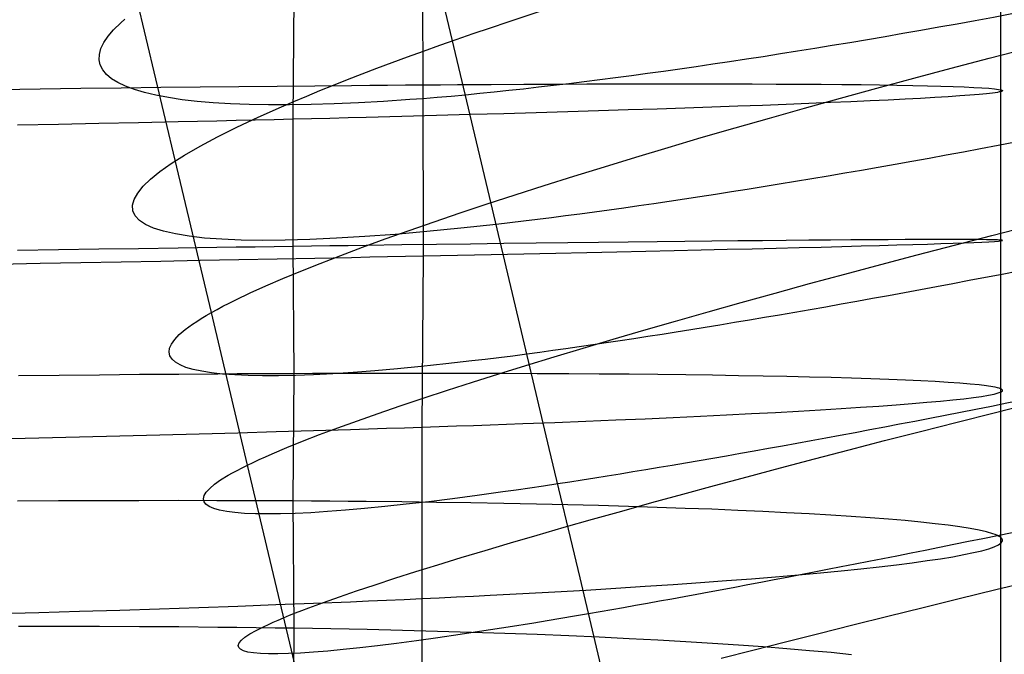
# Model space of a CAD drawing. Extents: x -383 to 1849, y -1185 to -529.
# Tile 533 of 656: x 415.55 to 427.02, y -1018.59 to -1011.19. Entities that reach past the tile are written whole.
import ezdxf

# ---------------------------------------------------------------- set-up
doc = ezdxf.new("R2010")
doc.units = 0
doc.layers.add('PREDEFINITO', color=7, linetype='CONTINUOUS')

msp = doc.modelspace()

# ---------------------------------------------------------------- linework, layer by layer
at = {"layer": 'PREDEFINITO'}
for p, q in [((417.356, -1012.832, 482.666), (416.516, -1009.29, 483.004)), ((420.233, -1009.96, 676.06), (420.244, -1011.953, 676.164)), ((420.643, -1011.669, 497.147), (420.287, -1010.166, 497.298)), ((426.972, -1010.307, 662.652), (426.973, -1012.034, 662.771)), ((418.741, -1010.874, 650.139), (418.728, -1012.354, 650.231)), ((416.723, -1011.23, 483.755), (416.77, -1011.189, 483.519)), ((416.576, -1011.388, 484.706), (416.641, -1011.311, 484.229)), ((416.641, -1011.311, 484.229), (416.723, -1011.23, 483.755)), ((416.526, -1011.461, 485.186), (416.576, -1011.388, 484.706)), ((416.475, -1011.599, 486.153), (416.493, -1011.532, 485.669)), ((416.493, -1011.532, 485.669), (416.526, -1011.461, 485.186)), ((426.841, -1011.643, 472.692), (427.288, -1011.527, 472.539)), ((416.473, -1011.662, 486.639), (416.475, -1011.599, 486.153)), ((416.486, -1011.722, 487.125), (416.473, -1011.662, 486.639)), ((426.398, -1011.759, 472.861), (426.841, -1011.643, 472.692)), ((416.515, -1011.779, 487.612), (416.486, -1011.722, 487.125)), ((421, -1013.173, 497.027), (420.643, -1011.669, 497.147)), ((425.962, -1011.875, 473.046), (426.398, -1011.759, 472.861)), ((416.558, -1011.832, 488.098), (416.515, -1011.779, 487.612)), ((416.617, -1011.882, 488.583), (416.558, -1011.832, 488.098)), ((416.691, -1011.928, 489.067), (416.617, -1011.882, 488.583)), ((425.531, -1011.992, 473.246), (425.962, -1011.875, 473.046)), ((415.306, -1012.006, 678.213), (415.784, -1012, 678.101)), ((415.784, -1012, 678.101), (416.258, -1011.994, 677.974)), ((416.258, -1011.994, 677.974), (416.727, -1011.988, 677.832)), ((416.78, -1011.97, 489.549), (416.691, -1011.928, 489.067)), ((416.727, -1011.988, 677.832), (417.191, -1011.982, 677.676)), ((416.883, -1012.009, 490.029), (416.78, -1011.97, 489.549)), ((417.191, -1011.982, 677.676), (417.649, -1011.977, 677.504)), ((417.649, -1011.977, 677.504), (418.101, -1011.972, 677.318)), ((418.101, -1011.972, 677.318), (418.545, -1011.968, 677.116)), ((418.545, -1011.968, 677.116), (418.983, -1011.964, 676.9)), ((418.983, -1011.964, 676.9), (419.412, -1011.96, 676.669)), ((419.412, -1011.96, 676.669), (419.624, -1011.958, 676.549)), ((419.624, -1011.958, 676.549), (419.833, -1011.956, 676.424)), ((419.833, -1011.956, 676.424), (420.04, -1011.955, 676.296)), ((420.04, -1011.955, 676.296), (420.244, -1011.953, 676.164)), ((420.244, -1011.953, 676.164), (420.447, -1011.952, 676.028)), ((420.244, -1011.953, 676.164), (420.245, -1013.947, 676.234)), ((420.447, -1011.952, 676.028), (420.646, -1011.95, 675.889)), ((420.646, -1011.95, 675.889), (420.844, -1011.949, 675.746)), ((420.844, -1011.949, 675.746), (421.039, -1011.948, 675.6)), ((421.039, -1011.948, 675.6), (421.421, -1011.946, 675.298)), ((421.421, -1011.946, 675.298), (421.792, -1011.944, 674.982)), ((421.792, -1011.944, 674.982), (422.153, -1011.943, 674.653)), ((422.153, -1011.943, 674.653), (422.503, -1011.942, 674.313)), ((422.503, -1011.942, 674.313), (422.842, -1011.941, 673.96)), ((422.842, -1011.941, 673.96), (423.169, -1011.941, 673.597)), ((423.169, -1011.941, 673.597), (423.485, -1011.941, 673.223)), ((423.485, -1011.941, 673.223), (423.789, -1011.942, 672.838)), ((423.789, -1011.942, 672.838), (424.081, -1011.942, 672.444)), ((424.081, -1011.942, 672.444), (424.361, -1011.944, 672.04)), ((424.361, -1011.944, 672.04), (424.628, -1011.945, 671.628)), ((424.628, -1011.945, 671.628), (424.882, -1011.947, 671.207)), ((424.882, -1011.947, 671.207), (425.123, -1011.949, 670.778)), ((425.108, -1012.108, 473.461), (425.531, -1011.992, 473.246)), ((425.123, -1011.949, 670.778), (425.35, -1011.951, 670.342)), ((425.35, -1011.951, 670.342), (425.564, -1011.954, 669.9)), ((425.564, -1011.954, 669.9), (425.764, -1011.957, 669.451)), ((425.764, -1011.957, 669.451), (425.95, -1011.961, 668.996)), ((425.95, -1011.961, 668.996), (426.122, -1011.965, 668.536)), ((426.122, -1011.965, 668.536), (426.279, -1011.969, 668.07)), ((426.279, -1011.969, 668.07), (426.421, -1011.973, 667.601)), ((426.421, -1011.973, 667.601), (426.548, -1011.978, 667.128)), ((426.548, -1011.978, 667.128), (426.66, -1011.983, 666.651)), ((426.66, -1011.983, 666.651), (426.756, -1011.988, 666.171)), ((426.756, -1011.988, 666.171), (426.837, -1011.994, 665.689)), ((426.837, -1011.994, 665.689), (426.901, -1012, 665.205)), ((426.901, -1012, 665.205), (426.949, -1012.006, 664.719)), ((426.949, -1012.006, 664.719), (426.98, -1012.012, 664.232)), ((417, -1012.044, 490.505), (416.883, -1012.009, 490.029)), ((417.132, -1012.075, 490.978), (417, -1012.044, 490.505)), ((417.279, -1012.103, 491.447), (417.132, -1012.075, 490.978)), ((417.439, -1012.127, 491.912), (417.279, -1012.103, 491.447)), ((420.248, -1012.115, 496.753), (420.091, -1012.126, 496.567)), ((420.409, -1012.102, 496.935), (420.248, -1012.115, 496.753)), ((420.573, -1012.088, 497.115), (420.409, -1012.102, 496.935)), ((420.739, -1012.073, 497.292), (420.573, -1012.088, 497.115)), ((424.691, -1012.224, 473.69), (425.108, -1012.108, 473.461)), ((425.861, -1012.121, 658.035), (425.665, -1012.131, 657.585)), ((426.042, -1012.111, 658.491), (425.861, -1012.121, 658.035)), ((426.209, -1012.102, 658.952), (426.042, -1012.111, 658.491)), ((426.361, -1012.093, 659.418), (426.209, -1012.102, 658.952)), ((426.497, -1012.083, 659.888), (426.361, -1012.093, 659.418)), ((426.617, -1012.075, 660.362), (426.497, -1012.083, 659.888)), ((426.722, -1012.066, 660.839), (426.617, -1012.075, 660.362)), ((426.81, -1012.057, 661.319), (426.722, -1012.066, 660.839)), ((426.881, -1012.049, 661.802), (426.81, -1012.057, 661.319)), ((426.911, -1012.045, 662.044), (426.881, -1012.049, 661.802)), ((426.936, -1012.041, 662.286), (426.911, -1012.045, 662.044)), ((426.956, -1012.037, 662.528), (426.936, -1012.041, 662.286)), ((426.973, -1012.034, 662.771), (426.956, -1012.037, 662.528)), ((426.985, -1012.03, 663.015), (426.973, -1012.034, 662.771)), ((426.973, -1012.034, 662.771), (426.973, -1013.763, 662.842)), ((426.98, -1012.012, 664.232), (426.995, -1012.019, 663.745)), ((426.993, -1012.026, 663.258), (426.985, -1012.03, 663.015)), ((426.996, -1012.023, 663.502), (426.993, -1012.026, 663.258)), ((426.995, -1012.019, 663.745), (426.996, -1012.023, 663.502)), ((417.613, -1012.147, 492.371), (417.439, -1012.127, 491.912)), ((417.801, -1012.163, 492.825), (417.613, -1012.147, 492.371)), ((418.003, -1012.175, 493.272), (417.801, -1012.163, 492.825)), ((418.218, -1012.183, 493.713), (418.003, -1012.175, 493.272)), ((418.447, -1012.187, 494.147), (418.218, -1012.183, 493.713)), ((418.688, -1012.187, 494.573), (418.447, -1012.187, 494.147)), ((418.943, -1012.183, 494.99), (418.688, -1012.187, 494.573)), ((419.211, -1012.175, 495.399), (418.943, -1012.183, 494.99)), ((419.492, -1012.163, 495.798), (419.211, -1012.175, 495.399)), ((419.785, -1012.147, 496.188), (419.492, -1012.163, 495.798)), ((420.091, -1012.126, 496.567), (419.785, -1012.147, 496.188)), ((422.971, -1012.236, 653.488), (422.636, -1012.246, 653.13)), ((423.296, -1012.225, 653.857), (422.971, -1012.236, 653.488)), ((423.609, -1012.214, 654.237), (423.296, -1012.225, 653.857)), ((423.911, -1012.203, 654.626), (423.609, -1012.214, 654.237)), ((424.2, -1012.193, 655.025), (423.911, -1012.203, 654.626)), ((424.477, -1012.182, 655.432), (424.2, -1012.193, 655.025)), ((424.282, -1012.34, 473.933), (424.691, -1012.224, 473.69)), ((424.741, -1012.172, 655.848), (424.477, -1012.182, 655.432)), ((424.992, -1012.161, 656.271), (424.741, -1012.172, 655.848)), ((425.23, -1012.151, 656.702), (424.992, -1012.161, 656.271)), ((425.454, -1012.141, 657.14), (425.23, -1012.151, 656.702)), ((425.665, -1012.131, 657.585), (425.454, -1012.141, 657.14)), ((418.945, -1012.349, 650.342), (418.728, -1012.354, 650.231)), ((419.16, -1012.344, 650.457), (418.945, -1012.349, 650.342)), ((419.372, -1012.338, 650.576), (419.16, -1012.344, 650.457)), ((419.582, -1012.333, 650.699), (419.372, -1012.338, 650.576)), ((419.997, -1012.322, 650.956), (419.582, -1012.333, 650.699)), ((420.403, -1012.312, 651.227), (419.997, -1012.322, 650.956)), ((420.799, -1012.301, 651.512), (420.403, -1012.312, 651.227)), ((421.186, -1012.29, 651.811), (420.799, -1012.301, 651.512)), ((421.564, -1012.279, 652.122), (421.186, -1012.29, 651.811)), ((421.932, -1012.268, 652.446), (421.564, -1012.279, 652.122)), ((422.289, -1012.257, 652.782), (421.932, -1012.268, 652.446)), ((422.636, -1012.246, 653.13), (422.289, -1012.257, 652.782)), ((423.88, -1012.455, 474.19), (424.282, -1012.34, 473.933)), ((415.997, -1012.415, 649.199), (415.522, -1012.425, 649.081)), ((416.467, -1012.405, 649.332), (415.997, -1012.415, 649.199)), ((416.931, -1012.395, 649.48), (416.467, -1012.405, 649.332)), ((417.391, -1012.385, 649.644), (416.931, -1012.395, 649.48)), ((417.843, -1012.375, 649.824), (417.391, -1012.385, 649.644)), ((418.067, -1012.37, 649.92), (417.843, -1012.375, 649.824)), ((418.29, -1012.365, 650.02), (418.067, -1012.37, 649.92)), ((418.51, -1012.36, 650.123), (418.29, -1012.365, 650.02)), ((418.728, -1012.354, 650.231), (418.51, -1012.36, 650.123)), ((418.728, -1012.354, 650.231), (418.729, -1013.837, 650.299)), ((423.487, -1012.569, 474.46), (423.88, -1012.455, 474.19)), ((423.102, -1012.682, 474.743), (423.487, -1012.569, 474.46)), ((422.726, -1012.795, 475.038), (423.102, -1012.682, 474.743)), ((422.359, -1012.907, 475.346), (422.726, -1012.795, 475.038)), ((417.781, -1014.606, 482.536), (417.356, -1012.832, 482.666)), ((422.002, -1013.017, 475.665), (422.359, -1012.907, 475.346)), ((421.655, -1013.127, 475.996), (422.002, -1013.017, 475.665)), ((421.319, -1013.235, 476.338), (421.655, -1013.127, 475.996)), ((420.993, -1013.341, 476.691), (421.319, -1013.235, 476.338)), ((421.358, -1014.68, 496.935), (421, -1013.173, 497.027)), ((420.679, -1013.446, 477.054), (420.993, -1013.341, 476.691)), ((420.376, -1013.549, 477.426), (420.679, -1013.446, 477.054)), ((420.085, -1013.65, 477.809), (420.376, -1013.549, 477.426)), ((426.872, -1013.709, 472.764), (427.316, -1013.595, 472.594)), ((419.806, -1013.749, 478.2), (420.085, -1013.65, 477.809)), ((426.435, -1013.822, 472.949), (426.872, -1013.709, 472.764)), ((418.29, -1013.843, 650.087), (418.068, -1013.846, 649.988)), ((418.51, -1013.84, 650.191), (418.29, -1013.843, 650.087)), ((418.729, -1013.837, 650.299), (418.51, -1013.84, 650.191)), ((418.945, -1013.834, 650.41), (418.729, -1013.837, 650.299)), ((418.729, -1013.837, 650.299), (418.74, -1015.319, 650.342)), ((419.16, -1013.831, 650.525), (418.945, -1013.834, 650.41)), ((419.372, -1013.828, 650.645), (419.16, -1013.831, 650.525)), ((419.583, -1013.825, 650.768), (419.372, -1013.828, 650.645)), ((419.54, -1013.846, 478.6), (419.806, -1013.749, 478.2)), ((419.997, -1013.819, 651.024), (419.583, -1013.825, 650.768)), ((420.403, -1013.814, 651.296), (419.997, -1013.819, 651.024)), ((420.8, -1013.809, 651.581), (420.403, -1013.814, 651.296)), ((421.187, -1013.804, 651.879), (420.8, -1013.809, 651.581)), ((421.564, -1013.799, 652.191), (421.187, -1013.804, 651.879)), ((421.932, -1013.794, 652.515), (421.564, -1013.799, 652.191)), ((422.289, -1013.79, 652.851), (421.932, -1013.794, 652.515)), ((422.636, -1013.786, 653.199), (422.289, -1013.79, 652.851)), ((422.972, -1013.782, 653.557), (422.636, -1013.786, 653.199)), ((423.296, -1013.779, 653.927), (422.972, -1013.782, 653.557)), ((423.61, -1013.775, 654.306), (423.296, -1013.779, 653.927)), ((423.911, -1013.772, 654.696), (423.61, -1013.775, 654.306)), ((424.2, -1013.77, 655.094), (423.911, -1013.772, 654.696)), ((424.477, -1013.767, 655.502), (424.2, -1013.77, 655.094)), ((424.741, -1013.765, 655.917), (424.477, -1013.767, 655.502)), ((424.628, -1013.849, 671.698), (424.882, -1013.843, 671.278)), ((424.992, -1013.763, 656.341), (424.741, -1013.765, 655.917)), ((424.882, -1013.843, 671.278), (425.123, -1013.837, 670.849)), ((425.23, -1013.761, 656.772), (424.992, -1013.763, 656.341)), ((425.123, -1013.837, 670.849), (425.35, -1013.83, 670.413)), ((425.454, -1013.759, 657.21), (425.23, -1013.761, 656.772)), ((425.35, -1013.83, 670.413), (425.564, -1013.825, 669.971)), ((425.665, -1013.758, 657.655), (425.454, -1013.759, 657.21)), ((425.564, -1013.825, 669.971), (425.764, -1013.819, 669.522)), ((425.861, -1013.757, 658.105), (425.665, -1013.758, 657.655)), ((425.764, -1013.819, 669.522), (425.95, -1013.813, 669.067)), ((426.042, -1013.757, 658.561), (425.861, -1013.757, 658.105)), ((425.95, -1013.813, 669.067), (426.122, -1013.808, 668.607)), ((426.003, -1013.935, 473.15), (426.435, -1013.822, 472.949)), ((426.209, -1013.756, 659.023), (426.042, -1013.757, 658.561)), ((426.122, -1013.808, 668.607), (426.279, -1013.803, 668.141)), ((426.361, -1013.756, 659.489), (426.209, -1013.756, 659.023)), ((426.279, -1013.803, 668.141), (426.421, -1013.798, 667.672)), ((426.497, -1013.756, 659.959), (426.361, -1013.756, 659.489)), ((426.421, -1013.798, 667.672), (426.548, -1013.793, 667.199)), ((426.617, -1013.757, 660.433), (426.497, -1013.756, 659.959)), ((426.548, -1013.793, 667.199), (426.66, -1013.789, 666.722)), ((426.722, -1013.757, 660.91), (426.617, -1013.757, 660.433)), ((426.66, -1013.789, 666.722), (426.756, -1013.785, 666.242)), ((426.81, -1013.758, 661.39), (426.722, -1013.757, 660.91)), ((426.756, -1013.785, 666.242), (426.837, -1013.781, 665.76)), ((426.881, -1013.76, 661.872), (426.81, -1013.758, 661.39)), ((426.837, -1013.781, 665.76), (426.901, -1013.777, 665.275)), ((426.911, -1013.76, 662.114), (426.881, -1013.76, 661.872)), ((426.901, -1013.777, 665.275), (426.949, -1013.774, 664.79)), ((426.936, -1013.761, 662.357), (426.911, -1013.76, 662.114)), ((426.956, -1013.762, 662.599), (426.936, -1013.761, 662.357)), ((426.949, -1013.774, 664.79), (426.98, -1013.771, 664.303)), ((426.973, -1013.763, 662.842), (426.956, -1013.762, 662.599)), ((426.985, -1013.764, 663.086), (426.973, -1013.763, 662.842)), ((426.973, -1013.763, 662.842), (426.973, -1017.225, 662.882)), ((426.98, -1013.771, 664.303), (426.995, -1013.768, 663.816)), ((426.993, -1013.765, 663.329), (426.985, -1013.764, 663.086)), ((426.996, -1013.767, 663.572), (426.993, -1013.765, 663.329)), ((426.995, -1013.768, 663.816), (426.996, -1013.767, 663.572)), ((415.997, -1013.877, 649.266), (415.523, -1013.885, 649.149)), ((416.467, -1013.87, 649.399), (415.997, -1013.877, 649.266)), ((416.932, -1013.863, 649.548), (416.467, -1013.87, 649.399)), ((417.391, -1013.856, 649.712), (416.932, -1013.863, 649.548)), ((417.844, -1013.849, 649.892), (417.391, -1013.856, 649.712)), ((418.068, -1013.846, 649.988), (417.844, -1013.849, 649.892)), ((419.047, -1014.034, 479.426), (419.287, -1013.941, 479.009)), ((419.287, -1013.941, 479.009), (419.54, -1013.846, 478.6)), ((419.624, -1013.959, 676.619), (419.833, -1013.955, 676.494)), ((419.833, -1013.955, 676.494), (420.04, -1013.951, 676.366)), ((420.04, -1013.951, 676.366), (420.245, -1013.947, 676.234)), ((420.245, -1013.947, 676.234), (420.233, -1015.942, 676.272)), ((420.245, -1013.947, 676.234), (420.447, -1013.943, 676.099)), ((420.447, -1013.943, 676.099), (420.647, -1013.939, 675.96)), ((420.647, -1013.939, 675.96), (420.844, -1013.935, 675.817)), ((420.844, -1013.935, 675.817), (421.039, -1013.931, 675.671)), ((421.039, -1013.931, 675.671), (421.421, -1013.923, 675.368)), ((421.421, -1013.923, 675.368), (421.792, -1013.915, 675.052)), ((421.792, -1013.915, 675.052), (422.153, -1013.907, 674.724)), ((422.153, -1013.907, 674.724), (422.503, -1013.899, 674.383)), ((422.503, -1013.899, 674.383), (422.842, -1013.892, 674.031)), ((422.842, -1013.892, 674.031), (423.17, -1013.884, 673.668)), ((423.17, -1013.884, 673.668), (423.486, -1013.877, 673.293)), ((423.486, -1013.877, 673.293), (423.79, -1013.87, 672.909)), ((423.79, -1013.87, 672.909), (424.081, -1013.863, 672.514)), ((424.081, -1013.863, 672.514), (424.361, -1013.856, 672.111)), ((424.361, -1013.856, 672.111), (424.628, -1013.849, 671.698)), ((425.578, -1014.047, 473.365), (426.003, -1013.935, 473.15)), ((415.306, -1014.041, 678.283), (415.784, -1014.032, 678.171)), ((415.784, -1014.032, 678.171), (416.258, -1014.023, 678.044)), ((416.258, -1014.023, 678.044), (416.727, -1014.015, 677.902)), ((416.727, -1014.015, 677.902), (417.191, -1014.006, 677.746)), ((417.191, -1014.006, 677.746), (417.649, -1013.998, 677.574)), ((417.649, -1013.998, 677.574), (418.101, -1013.989, 677.388)), ((418.101, -1013.989, 677.388), (418.546, -1013.981, 677.187)), ((418.546, -1013.981, 677.187), (418.983, -1013.972, 676.971)), ((418.822, -1014.124, 479.85), (419.047, -1014.034, 479.426)), ((418.983, -1013.972, 676.971), (419.412, -1013.964, 676.74)), ((419.412, -1013.964, 676.74), (419.624, -1013.959, 676.619)), ((425.16, -1014.159, 473.595), (425.578, -1014.047, 473.365)), ((418.611, -1014.211, 480.282), (418.822, -1014.124, 479.85)), ((424.749, -1014.27, 473.839), (425.16, -1014.159, 473.595)), ((418.232, -1014.378, 481.166), (418.414, -1014.296, 480.72)), ((418.414, -1014.296, 480.72), (418.611, -1014.211, 480.282)), ((424.346, -1014.381, 474.097), (424.749, -1014.27, 473.839)), ((418.066, -1014.457, 481.617), (418.232, -1014.378, 481.166)), ((423.951, -1014.49, 474.368), (424.346, -1014.381, 474.097)), ((417.915, -1014.533, 482.074), (417.988, -1014.496, 481.845)), ((417.988, -1014.496, 481.845), (418.066, -1014.457, 481.617)), ((423.565, -1014.599, 474.652), (423.951, -1014.49, 474.368)), ((417.662, -1014.675, 483.004), (417.719, -1014.641, 482.77)), ((417.719, -1014.641, 482.77), (417.781, -1014.606, 482.536)), ((417.781, -1014.606, 482.536), (417.846, -1014.57, 482.304)), ((418.199, -1016.384, 482.465), (417.781, -1014.606, 482.536)), ((417.846, -1014.57, 482.304), (417.915, -1014.533, 482.074)), ((423.187, -1014.706, 474.948), (423.565, -1014.599, 474.652)), ((417.475, -1014.804, 483.952), (417.561, -1014.742, 483.476)), ((417.561, -1014.742, 483.476), (417.61, -1014.709, 483.239)), ((417.61, -1014.709, 483.239), (417.662, -1014.675, 483.004)), ((421.716, -1016.189, 496.873), (421.358, -1014.68, 496.935)), ((422.818, -1014.812, 475.257), (423.187, -1014.706, 474.948)), ((417.353, -1014.92, 484.914), (417.406, -1014.864, 484.431)), ((417.406, -1014.864, 484.431), (417.475, -1014.804, 483.952)), ((422.459, -1014.917, 475.578), (422.818, -1014.812, 475.257)), ((417.293, -1015.022, 485.885), (417.315, -1014.973, 485.398)), ((417.315, -1014.973, 485.398), (417.353, -1014.92, 484.914)), ((422.11, -1015.021, 475.909), (422.459, -1014.917, 475.578)), ((417.287, -1015.068, 486.373), (417.293, -1015.022, 485.885)), ((417.296, -1015.11, 486.861), (417.287, -1015.068, 486.373)), ((421.455, -1015.091, 497.083), (421.291, -1015.113, 496.905)), ((421.772, -1015.123, 476.252), (422.11, -1015.021, 475.909)), ((417.321, -1015.149, 487.35), (417.296, -1015.11, 486.861)), ((417.36, -1015.184, 487.839), (417.321, -1015.149, 487.35)), ((417.415, -1015.216, 488.326), (417.36, -1015.184, 487.839)), ((417.484, -1015.245, 488.813), (417.415, -1015.216, 488.326)), ((420.512, -1015.205, 495.972), (420.223, -1015.236, 495.58)), ((420.814, -1015.171, 496.354), (420.512, -1015.205, 495.972)), ((420.97, -1015.153, 496.54), (420.814, -1015.171, 496.354)), ((421.129, -1015.133, 496.724), (420.97, -1015.153, 496.54)), ((421.291, -1015.113, 496.905), (421.129, -1015.133, 496.724)), ((421.444, -1015.223, 476.606), (421.772, -1015.123, 476.252)), ((416.477, -1015.335, 649.443), (416.007, -1015.339, 649.309)), ((416.942, -1015.33, 649.591), (416.477, -1015.335, 649.443)), ((417.402, -1015.327, 649.755), (416.942, -1015.33, 649.591)), ((417.855, -1015.324, 649.935), (417.402, -1015.327, 649.755)), ((417.569, -1015.27, 489.297), (417.484, -1015.245, 488.813)), ((417.668, -1015.291, 489.779), (417.569, -1015.27, 489.297)), ((417.781, -1015.309, 490.258), (417.668, -1015.291, 489.779)), ((417.909, -1015.323, 490.734), (417.781, -1015.309, 490.258)), ((418.079, -1015.322, 650.031), (417.855, -1015.324, 649.935)), ((418.051, -1015.333, 491.205), (417.909, -1015.323, 490.734)), ((418.207, -1015.34, 491.672), (418.051, -1015.333, 491.205)), ((418.301, -1015.321, 650.131), (418.079, -1015.322, 650.031)), ((418.521, -1015.32, 650.234), (418.301, -1015.321, 650.131)), ((418.74, -1015.319, 650.342), (418.521, -1015.32, 650.234)), ((418.74, -1015.319, 650.342), (418.73, -1016.802, 650.346)), ((418.956, -1015.318, 650.453), (418.74, -1015.319, 650.342)), ((418.969, -1015.331, 493.483), (418.758, -1015.339, 493.04)), ((419.171, -1015.317, 650.568), (418.956, -1015.318, 650.453)), ((419.194, -1015.319, 493.919), (418.969, -1015.331, 493.483)), ((419.383, -1015.317, 650.687), (419.171, -1015.317, 650.568)), ((419.431, -1015.304, 494.348), (419.194, -1015.319, 493.919)), ((419.594, -1015.316, 650.81), (419.383, -1015.317, 650.687)), ((419.682, -1015.285, 494.768), (419.431, -1015.304, 494.348)), ((420.008, -1015.316, 651.066), (419.594, -1015.316, 650.81)), ((419.946, -1015.262, 495.179), (419.682, -1015.285, 494.768)), ((420.223, -1015.236, 495.58), (419.946, -1015.262, 495.179)), ((420.414, -1015.316, 651.337), (420.008, -1015.316, 651.066)), ((420.81, -1015.316, 651.622), (420.414, -1015.316, 651.337)), ((421.197, -1015.317, 651.92), (420.81, -1015.316, 651.622)), ((420.822, -1015.418, 477.344), (421.127, -1015.321, 476.97)), ((421.127, -1015.321, 476.97), (421.444, -1015.223, 476.606)), ((421.575, -1015.319, 652.231), (421.197, -1015.317, 651.92)), ((421.942, -1015.32, 652.554), (421.575, -1015.319, 652.231)), ((422.299, -1015.323, 652.89), (421.942, -1015.32, 652.554)), ((422.645, -1015.326, 653.237), (422.299, -1015.323, 652.89)), ((422.981, -1015.329, 653.595), (422.645, -1015.326, 653.237)), ((423.305, -1015.333, 653.963), (422.981, -1015.329, 653.595)), ((423.618, -1015.337, 654.342), (423.305, -1015.333, 653.963)), ((416.007, -1015.339, 649.309), (415.532, -1015.344, 649.192)), ((418.377, -1015.343, 492.134), (418.207, -1015.34, 491.672)), ((418.561, -1015.343, 492.59), (418.377, -1015.343, 492.134)), ((418.758, -1015.339, 493.04), (418.561, -1015.343, 492.59)), ((420.529, -1015.512, 477.727), (420.822, -1015.418, 477.344)), ((423.919, -1015.342, 654.731), (423.618, -1015.337, 654.342)), ((424.208, -1015.347, 655.129), (423.919, -1015.342, 654.731)), ((424.484, -1015.352, 655.535), (424.208, -1015.347, 655.129)), ((424.748, -1015.358, 655.95), (424.484, -1015.352, 655.535)), ((424.999, -1015.365, 656.373), (424.748, -1015.358, 655.95)), ((425.236, -1015.371, 656.804), (424.999, -1015.365, 656.373)), ((425.46, -1015.379, 657.241), (425.236, -1015.371, 656.804)), ((425.67, -1015.386, 657.685), (425.46, -1015.379, 657.241)), ((425.865, -1015.394, 658.135), (425.67, -1015.386, 657.685)), ((426.046, -1015.402, 658.59), (425.865, -1015.394, 658.135)), ((426.213, -1015.411, 659.051), (426.046, -1015.402, 658.59)), ((426.364, -1015.42, 659.517), (426.213, -1015.411, 659.051)), ((426.499, -1015.43, 659.986), (426.364, -1015.42, 659.517)), ((426.619, -1015.44, 660.46), (426.499, -1015.43, 659.986)), ((426.723, -1015.45, 660.937), (426.619, -1015.44, 660.46)), ((420.248, -1015.604, 478.12), (420.529, -1015.512, 477.727)), ((426.811, -1015.46, 661.416), (426.723, -1015.45, 660.937)), ((426.882, -1015.471, 661.898), (426.811, -1015.46, 661.416)), ((426.833, -1015.569, 665.786), (426.898, -1015.556, 665.302)), ((426.911, -1015.477, 662.14), (426.882, -1015.471, 661.898)), ((426.898, -1015.556, 665.302), (426.947, -1015.543, 664.816)), ((426.936, -1015.482, 662.382), (426.911, -1015.477, 662.14)), ((426.956, -1015.488, 662.625), (426.936, -1015.482, 662.382)), ((426.947, -1015.543, 664.816), (426.979, -1015.53, 664.329)), ((426.972, -1015.494, 662.868), (426.956, -1015.488, 662.625)), ((426.984, -1015.5, 663.111), (426.972, -1015.494, 662.868)), ((426.979, -1015.53, 664.329), (426.994, -1015.518, 663.842)), ((426.992, -1015.506, 663.355), (426.984, -1015.5, 663.111)), ((426.995, -1015.512, 663.598), (426.992, -1015.506, 663.355)), ((426.994, -1015.518, 663.842), (426.995, -1015.512, 663.598)), ((419.979, -1015.694, 478.521), (420.248, -1015.604, 478.12)), ((425.758, -1015.681, 669.552), (425.944, -1015.667, 669.097)), ((425.944, -1015.667, 669.097), (426.116, -1015.652, 668.636)), ((426.116, -1015.652, 668.636), (426.274, -1015.638, 668.171)), ((426.274, -1015.638, 668.171), (426.416, -1015.624, 667.7)), ((426.416, -1015.624, 667.7), (426.544, -1015.61, 667.227)), ((426.544, -1015.61, 667.227), (426.656, -1015.596, 666.749)), ((426.656, -1015.596, 666.749), (426.753, -1015.583, 666.269)), ((426.753, -1015.583, 666.269), (426.833, -1015.569, 665.786)), ((426.898, -1015.774, 472.891), (427.336, -1015.664, 472.705)), ((419.482, -1015.867, 479.348), (419.724, -1015.782, 478.931)), ((419.724, -1015.782, 478.931), (419.979, -1015.694, 478.521)), ((423.78, -1015.799, 672.944), (424.072, -1015.784, 672.549)), ((424.072, -1015.784, 672.549), (424.352, -1015.77, 672.145)), ((424.352, -1015.77, 672.145), (424.619, -1015.755, 671.732)), ((424.619, -1015.755, 671.732), (424.874, -1015.74, 671.311)), ((424.874, -1015.74, 671.311), (425.115, -1015.725, 670.882)), ((425.115, -1015.725, 670.882), (425.343, -1015.71, 670.445)), ((425.343, -1015.71, 670.445), (425.557, -1015.696, 670.002)), ((425.557, -1015.696, 670.002), (425.758, -1015.681, 669.552)), ((426.466, -1015.883, 473.091), (426.898, -1015.774, 472.891)), ((419.254, -1015.95, 479.774), (419.482, -1015.867, 479.348)), ((421.027, -1015.914, 675.708), (421.409, -1015.9, 675.406)), ((421.409, -1015.9, 675.406), (421.781, -1015.886, 675.09)), ((421.781, -1015.886, 675.09), (422.142, -1015.872, 674.761)), ((422.142, -1015.872, 674.761), (422.493, -1015.858, 674.42)), ((422.493, -1015.858, 674.42), (422.832, -1015.843, 674.068)), ((422.832, -1015.843, 674.068), (423.16, -1015.829, 673.704)), ((423.16, -1015.829, 673.704), (423.476, -1015.814, 673.329)), ((423.476, -1015.814, 673.329), (423.78, -1015.799, 672.944)), ((426.04, -1015.991, 473.307), (426.466, -1015.883, 473.091)), ((417.178, -1016.031, 677.781), (417.636, -1016.019, 677.61)), ((417.636, -1016.019, 677.61), (418.088, -1016.007, 677.424)), ((418.088, -1016.007, 677.424), (418.533, -1015.994, 677.223)), ((418.533, -1015.994, 677.223), (418.97, -1015.982, 677.008)), ((418.97, -1015.982, 677.008), (419.4, -1015.969, 676.777)), ((419.041, -1016.029, 480.206), (419.254, -1015.95, 479.774)), ((419.4, -1015.969, 676.777), (419.611, -1015.962, 676.656)), ((419.611, -1015.962, 676.656), (419.821, -1015.955, 676.532)), ((419.821, -1015.955, 676.532), (420.028, -1015.949, 676.404)), ((420.028, -1015.949, 676.404), (420.233, -1015.942, 676.272)), ((420.233, -1015.942, 676.272), (420.232, -1017.938, 676.265)), ((420.233, -1015.942, 676.272), (420.435, -1015.935, 676.136)), ((420.435, -1015.935, 676.136), (420.635, -1015.928, 675.997)), ((420.635, -1015.928, 675.997), (420.832, -1015.921, 675.855)), ((420.832, -1015.921, 675.855), (421.027, -1015.914, 675.708)), ((425.621, -1016.099, 473.537), (426.04, -1015.991, 473.307)), ((415.292, -1016.076, 678.315), (415.77, -1016.065, 678.204)), ((415.77, -1016.065, 678.204), (416.244, -1016.054, 678.078)), ((416.244, -1016.054, 678.078), (416.714, -1016.043, 677.937)), ((416.714, -1016.043, 677.937), (417.178, -1016.031, 677.781)), ((418.658, -1016.18, 481.092), (418.842, -1016.106, 480.646)), ((418.842, -1016.106, 480.646), (419.041, -1016.029, 480.206)), ((425.209, -1016.206, 473.781), (425.621, -1016.099, 473.537)), ((418.41, -1016.286, 481.772), (418.489, -1016.251, 481.544)), ((418.489, -1016.251, 481.544), (418.658, -1016.18, 481.092)), ((422.074, -1017.698, 496.839), (421.716, -1016.189, 496.873)), ((424.804, -1016.312, 474.039), (425.209, -1016.206, 473.781)), ((418.199, -1016.384, 482.465), (418.265, -1016.352, 482.233)), ((418.265, -1016.352, 482.233), (418.336, -1016.319, 482.002)), ((418.336, -1016.319, 482.002), (418.41, -1016.286, 481.772)), ((424.408, -1016.416, 474.311), (424.804, -1016.312, 474.039)), ((417.975, -1016.502, 483.406), (418.025, -1016.474, 483.169)), ((418.025, -1016.474, 483.169), (418.079, -1016.445, 482.933)), ((418.079, -1016.445, 482.933), (418.137, -1016.415, 482.699)), ((418.137, -1016.415, 482.699), (418.199, -1016.384, 482.465)), ((419.046, -1019.94, 482.389), (418.199, -1016.384, 482.465)), ((424.02, -1016.52, 474.595), (424.408, -1016.416, 474.311)), ((417.815, -1016.607, 484.363), (417.887, -1016.557, 483.883)), ((417.887, -1016.557, 483.883), (417.975, -1016.502, 483.406)), ((423.641, -1016.622, 474.892), (424.02, -1016.52, 474.595)), ((417.696, -1016.739, 485.818), (417.72, -1016.699, 485.331)), ((417.72, -1016.699, 485.331), (417.76, -1016.655, 484.846)), ((417.76, -1016.655, 484.846), (417.815, -1016.607, 484.363)), ((421.176, -1016.697, 496.292), (420.875, -1016.739, 495.911)), ((421.331, -1016.675, 496.479), (421.176, -1016.697, 496.292)), ((421.489, -1016.653, 496.663), (421.331, -1016.675, 496.479)), ((421.65, -1016.629, 496.844), (421.489, -1016.653, 496.663)), ((421.814, -1016.604, 497.022), (421.65, -1016.629, 496.844)), ((423.271, -1016.722, 475.2), (423.641, -1016.622, 474.892)), ((415.998, -1016.802, 649.313), (415.523, -1016.805, 649.195)), ((416.468, -1016.8, 649.446), (415.998, -1016.802, 649.313)), ((416.933, -1016.799, 649.595), (416.468, -1016.8, 649.446)), ((417.392, -1016.798, 649.759), (416.933, -1016.799, 649.595)), ((417.845, -1016.799, 649.939), (417.392, -1016.798, 649.759)), ((417.688, -1016.776, 486.306), (417.696, -1016.739, 485.818)), ((417.695, -1016.81, 486.795), (417.688, -1016.776, 486.306)), ((417.717, -1016.84, 487.284), (417.695, -1016.81, 486.795)), ((418.069, -1016.799, 650.035), (417.845, -1016.799, 649.939)), ((418.291, -1016.8, 650.135), (418.069, -1016.799, 650.035)), ((418.512, -1016.801, 650.238), (418.291, -1016.8, 650.135)), ((418.73, -1016.802, 650.346), (418.512, -1016.801, 650.238)), ((418.947, -1016.804, 650.457), (418.73, -1016.802, 650.346)), ((418.73, -1016.802, 650.346), (418.739, -1018.285, 650.33)), ((419.161, -1016.805, 650.573), (418.947, -1016.804, 650.457)), ((419.374, -1016.807, 650.692), (419.161, -1016.805, 650.573)), ((419.584, -1016.809, 650.815), (419.374, -1016.807, 650.692)), ((419.999, -1016.813, 651.072), (419.584, -1016.809, 650.815)), ((420.404, -1016.819, 651.343), (419.999, -1016.813, 651.072)), ((420.312, -1016.81, 495.117), (420.05, -1016.84, 494.706)), ((420.587, -1016.776, 495.519), (420.312, -1016.81, 495.117)), ((420.801, -1016.825, 651.628), (420.404, -1016.819, 651.343)), ((420.875, -1016.739, 495.911), (420.587, -1016.776, 495.519)), ((421.188, -1016.832, 651.926), (420.801, -1016.825, 651.628)), ((422.561, -1016.919, 475.853), (422.911, -1016.821, 475.521)), ((422.911, -1016.821, 475.521), (423.271, -1016.722, 475.2)), ((417.755, -1016.866, 487.773), (417.717, -1016.84, 487.284)), ((417.808, -1016.889, 488.261), (417.755, -1016.866, 487.773)), ((417.875, -1016.909, 488.748), (417.808, -1016.889, 488.261)), ((417.958, -1016.925, 489.233), (417.875, -1016.909, 488.748)), ((418.054, -1016.937, 489.715), (417.958, -1016.925, 489.233)), ((418.166, -1016.946, 490.194), (418.054, -1016.937, 489.715)), ((418.937, -1016.938, 492.527), (418.755, -1016.947, 492.071)), ((419.132, -1016.926, 492.977), (418.937, -1016.938, 492.527)), ((419.342, -1016.91, 493.421), (419.132, -1016.926, 492.977)), ((419.564, -1016.89, 493.857), (419.342, -1016.91, 493.421)), ((419.801, -1016.867, 494.285), (419.564, -1016.89, 493.857)), ((420.05, -1016.84, 494.706), (419.801, -1016.867, 494.285)), ((421.566, -1016.839, 652.238), (421.188, -1016.832, 651.926)), ((421.934, -1016.847, 652.562), (421.566, -1016.839, 652.238)), ((422.291, -1016.856, 652.898), (421.934, -1016.847, 652.562)), ((422.221, -1017.014, 476.197), (422.561, -1016.919, 475.853)), ((422.638, -1016.866, 653.245), (422.291, -1016.856, 652.898)), ((422.974, -1016.877, 653.603), (422.638, -1016.866, 653.245)), ((423.298, -1016.888, 653.973), (422.974, -1016.877, 653.603)), ((423.611, -1016.899, 654.352), (423.298, -1016.888, 653.973)), ((423.913, -1016.912, 654.741), (423.611, -1016.899, 654.352)), ((424.202, -1016.925, 655.139), (423.913, -1016.912, 654.741)), ((424.479, -1016.938, 655.546), (424.202, -1016.925, 655.139)), ((424.743, -1016.952, 655.962), (424.479, -1016.938, 655.546)), ((418.292, -1016.952, 490.67), (418.166, -1016.946, 490.194)), ((418.432, -1016.953, 491.142), (418.292, -1016.952, 490.67)), ((418.586, -1016.952, 491.609), (418.432, -1016.953, 491.142)), ((418.755, -1016.947, 492.071), (418.586, -1016.952, 491.609)), ((421.891, -1017.108, 476.551), (422.221, -1017.014, 476.197)), ((424.994, -1016.967, 656.385), (424.743, -1016.952, 655.962)), ((425.232, -1016.982, 656.816), (424.994, -1016.967, 656.385)), ((425.456, -1016.998, 657.254), (425.232, -1016.982, 656.816)), ((425.666, -1017.015, 657.698), (425.456, -1016.998, 657.254)), ((425.862, -1017.031, 658.148), (425.666, -1017.015, 657.698)), ((426.044, -1017.049, 658.604), (425.862, -1017.031, 658.148)), ((426.21, -1017.067, 659.065), (426.044, -1017.049, 658.604)), ((421.573, -1017.2, 476.915), (421.891, -1017.108, 476.551)), ((426.362, -1017.085, 659.53), (426.21, -1017.067, 659.065)), ((426.498, -1017.104, 660), (426.362, -1017.085, 659.53)), ((426.618, -1017.123, 660.474), (426.498, -1017.104, 660)), ((426.722, -1017.142, 660.951), (426.618, -1017.123, 660.474)), ((426.81, -1017.162, 661.43), (426.722, -1017.142, 660.951)), ((426.882, -1017.183, 661.913), (426.81, -1017.162, 661.43)), ((421.266, -1017.289, 477.289), (421.573, -1017.2, 476.915)), ((426.911, -1017.193, 662.154), (426.882, -1017.183, 661.913)), ((426.936, -1017.204, 662.396), (426.911, -1017.193, 662.154)), ((426.956, -1017.214, 662.639), (426.936, -1017.204, 662.396)), ((426.973, -1017.225, 662.882), (426.956, -1017.214, 662.639)), ((426.985, -1017.235, 663.125), (426.973, -1017.225, 662.882)), ((426.973, -1017.225, 662.882), (426.973, -1020.685, 662.786)), ((426.979, -1017.29, 664.342), (426.994, -1017.268, 663.855)), ((426.992, -1017.246, 663.368), (426.985, -1017.235, 663.125)), ((426.995, -1017.257, 663.612), (426.992, -1017.246, 663.368)), ((426.994, -1017.268, 663.855), (426.995, -1017.257, 663.612)), ((420.688, -1017.462, 478.066), (420.971, -1017.377, 477.673)), ((420.971, -1017.377, 477.673), (421.266, -1017.289, 477.289)), ((426.657, -1017.404, 666.76), (426.754, -1017.381, 666.28)), ((426.754, -1017.381, 666.28), (426.835, -1017.358, 665.798)), ((426.835, -1017.358, 665.798), (426.899, -1017.335, 665.314)), ((426.899, -1017.335, 665.314), (426.948, -1017.312, 664.829)), ((426.948, -1017.312, 664.829), (426.979, -1017.29, 664.342)), ((420.418, -1017.545, 478.468), (420.688, -1017.462, 478.066)), ((425.945, -1017.521, 669.104), (426.117, -1017.497, 668.644)), ((426.117, -1017.497, 668.644), (426.275, -1017.474, 668.179)), ((426.275, -1017.474, 668.179), (426.418, -1017.451, 667.71)), ((426.418, -1017.451, 667.71), (426.545, -1017.427, 667.237)), ((426.545, -1017.427, 667.237), (426.657, -1017.404, 666.76)), ((419.918, -1017.702, 479.296), (420.161, -1017.625, 478.878)), ((420.161, -1017.625, 478.878), (420.418, -1017.545, 478.468)), ((424.875, -1017.638, 671.314), (425.116, -1017.615, 670.886)), ((425.116, -1017.615, 670.886), (425.344, -1017.591, 670.45)), ((425.344, -1017.591, 670.45), (425.558, -1017.568, 670.008)), ((425.558, -1017.568, 670.008), (425.759, -1017.545, 669.559)), ((425.759, -1017.545, 669.559), (425.945, -1017.521, 669.104)), ((419.688, -1017.777, 479.722), (419.918, -1017.702, 479.296)), ((422.433, -1019.207, 496.834), (422.074, -1017.698, 496.839)), ((423.476, -1017.752, 673.328), (423.781, -1017.73, 672.944)), ((423.781, -1017.73, 672.944), (424.073, -1017.707, 672.55)), ((424.073, -1017.707, 672.55), (424.353, -1017.684, 672.147)), ((424.353, -1017.684, 672.147), (424.62, -1017.661, 671.735)), ((424.62, -1017.661, 671.735), (424.875, -1017.638, 671.314)), ((426.918, -1017.833, 473.071), (427.351, -1017.728, 472.87)), ((419.271, -1017.918, 480.595), (419.472, -1017.849, 480.155)), ((419.472, -1017.849, 480.155), (419.688, -1017.777, 479.722)), ((421.781, -1017.859, 675.085), (422.142, -1017.839, 674.758)), ((422.142, -1017.839, 674.758), (422.493, -1017.817, 674.417)), ((422.493, -1017.817, 674.417), (422.832, -1017.796, 674.066)), ((422.832, -1017.796, 674.066), (423.16, -1017.774, 673.702)), ((423.16, -1017.774, 673.702), (423.476, -1017.752, 673.328)), ((426.491, -1017.938, 473.286), (426.918, -1017.833, 473.071)), ((419.085, -1017.984, 481.041), (419.271, -1017.918, 480.595)), ((419.399, -1017.975, 676.769), (419.61, -1017.966, 676.648)), ((419.61, -1017.966, 676.648), (419.82, -1017.957, 676.524)), ((419.82, -1017.957, 676.524), (420.027, -1017.948, 676.396)), ((420.027, -1017.948, 676.396), (420.232, -1017.938, 676.265)), ((420.232, -1017.938, 676.265), (420.434, -1017.929, 676.129)), ((420.232, -1017.938, 676.265), (420.233, -1019.933, 676.216)), ((420.434, -1017.929, 676.129), (420.634, -1017.919, 675.991)), ((420.634, -1017.919, 675.991), (420.832, -1017.909, 675.848)), ((420.832, -1017.909, 675.848), (421.027, -1017.9, 675.702)), ((421.027, -1017.9, 675.702), (421.409, -1017.88, 675.401)), ((421.409, -1017.88, 675.401), (421.781, -1017.859, 675.085)), ((426.072, -1018.041, 473.516), (426.491, -1017.938, 473.286)), ((415.769, -1018.1, 678.192), (416.243, -1018.086, 678.066)), ((416.243, -1018.086, 678.066), (416.712, -1018.072, 677.925)), ((416.712, -1018.072, 677.925), (417.176, -1018.057, 677.77)), ((417.176, -1018.057, 677.77), (417.635, -1018.042, 677.599)), ((417.635, -1018.042, 677.599), (418.086, -1018.026, 677.414)), ((418.086, -1018.026, 677.414), (418.532, -1018.009, 677.214)), ((418.532, -1018.009, 677.214), (418.969, -1017.992, 676.999)), ((418.76, -1018.106, 481.952), (418.835, -1018.077, 481.722)), ((418.835, -1018.077, 481.722), (418.915, -1018.046, 481.494)), ((418.915, -1018.046, 481.494), (419.085, -1017.984, 481.041)), ((418.969, -1017.992, 676.999), (419.399, -1017.975, 676.769)), ((425.659, -1018.143, 473.759), (426.072, -1018.041, 473.516)), ((415.291, -1018.113, 678.303), (415.769, -1018.1, 678.192)), ((418.499, -1018.214, 482.885), (418.558, -1018.189, 482.65)), ((418.558, -1018.189, 482.65), (418.621, -1018.162, 482.416)), ((418.621, -1018.162, 482.416), (418.688, -1018.134, 482.183)), ((418.688, -1018.134, 482.183), (418.76, -1018.106, 481.952)), ((421.692, -1018.198, 496.446), (421.538, -1018.224, 496.259)), ((421.849, -1018.172, 496.63), (421.692, -1018.198, 496.446)), ((422.01, -1018.145, 496.811), (421.849, -1018.172, 496.63)), ((422.173, -1018.117, 496.99), (422.01, -1018.145, 496.811)), ((425.254, -1018.244, 474.017), (425.659, -1018.143, 473.759)), ((416.007, -1018.264, 649.298), (415.532, -1018.265, 649.18)), ((416.477, -1018.265, 649.431), (416.007, -1018.264, 649.298)), ((416.942, -1018.267, 649.58), (416.477, -1018.265, 649.431)), ((417.401, -1018.27, 649.744), (416.942, -1018.267, 649.58)), ((417.854, -1018.274, 649.924), (417.401, -1018.27, 649.744)), ((418.078, -1018.276, 650.019), (417.854, -1018.274, 649.924)), ((418.3, -1018.279, 650.119), (418.078, -1018.276, 650.019)), ((418.229, -1018.351, 484.315), (418.303, -1018.309, 483.835)), ((418.521, -1018.282, 650.223), (418.3, -1018.279, 650.119)), ((418.303, -1018.309, 483.835), (418.393, -1018.263, 483.358)), ((418.393, -1018.263, 483.358), (418.444, -1018.239, 483.121)), ((418.444, -1018.239, 483.121), (418.499, -1018.214, 482.885)), ((418.739, -1018.285, 650.33), (418.521, -1018.282, 650.223)), ((418.739, -1018.285, 650.33), (418.73, -1019.767, 650.276)), ((418.956, -1018.288, 650.441), (418.739, -1018.285, 650.33)), ((419.17, -1018.292, 650.556), (418.956, -1018.288, 650.441)), ((419.383, -1018.296, 650.675), (419.17, -1018.292, 650.556)), ((419.593, -1018.301, 650.798), (419.383, -1018.296, 650.675)), ((420.008, -1018.31, 651.054), (419.593, -1018.301, 650.798)), ((420.413, -1018.321, 651.325), (420.008, -1018.31, 651.054)), ((420.953, -1018.316, 495.485), (420.679, -1018.358, 495.082)), ((421.239, -1018.272, 495.877), (420.953, -1018.316, 495.485)), ((421.538, -1018.224, 496.259), (421.239, -1018.272, 495.877)), ((424.858, -1018.344, 474.288), (425.254, -1018.244, 474.017)), ((418.104, -1018.456, 485.772), (418.13, -1018.425, 485.285)), ((418.13, -1018.425, 485.285), (418.171, -1018.39, 484.799)), ((418.171, -1018.39, 484.799), (418.229, -1018.351, 484.315)), ((420.171, -1018.43, 494.25), (419.937, -1018.461, 493.821)), ((420.419, -1018.395, 494.67), (420.171, -1018.43, 494.25)), ((420.81, -1018.333, 651.609), (420.413, -1018.321, 651.325)), ((420.679, -1018.358, 495.082), (420.419, -1018.395, 494.67)), ((421.197, -1018.345, 651.907), (420.81, -1018.333, 651.609)), ((421.574, -1018.359, 652.218), (421.197, -1018.345, 651.907)), ((421.942, -1018.374, 652.541), (421.574, -1018.359, 652.218)), ((422.299, -1018.39, 652.876), (421.942, -1018.374, 652.541)), ((422.645, -1018.406, 653.223), (422.299, -1018.39, 652.876)), ((422.981, -1018.424, 653.58), (422.645, -1018.406, 653.223)), ((423.305, -1018.442, 653.948), (422.981, -1018.424, 653.58)), ((424.469, -1018.442, 474.572), (424.858, -1018.344, 474.288)), ((418.093, -1018.484, 486.261), (418.104, -1018.456, 485.772)), ((418.098, -1018.509, 486.751), (418.093, -1018.484, 486.261)), ((418.118, -1018.53, 487.24), (418.098, -1018.509, 486.751)), ((418.154, -1018.548, 487.73), (418.118, -1018.53, 487.24)), ((419.315, -1018.533, 492.489), (419.135, -1018.55, 492.033)), ((419.509, -1018.512, 492.94), (419.315, -1018.533, 492.489)), ((419.716, -1018.488, 493.384), (419.509, -1018.512, 492.94)), ((419.937, -1018.461, 493.821), (419.716, -1018.488, 493.384)), ((423.618, -1018.461, 654.327), (423.305, -1018.442, 653.948)), ((423.919, -1018.481, 654.715), (423.618, -1018.461, 654.327)), ((423.719, -1018.633, 475.176), (424.089, -1018.538, 474.868)), ((424.208, -1018.502, 655.112), (423.919, -1018.481, 654.715)), ((424.089, -1018.538, 474.868), (424.469, -1018.442, 474.572)), ((424.484, -1018.524, 655.519), (424.208, -1018.502, 655.112)), ((424.748, -1018.546, 655.933), (424.484, -1018.524, 655.519)), ((424.999, -1018.569, 656.355), (424.748, -1018.546, 655.933)), ((418.204, -1018.562, 488.219), (418.154, -1018.548, 487.73)), ((418.27, -1018.572, 488.706), (418.204, -1018.562, 488.219)), ((418.35, -1018.58, 489.191), (418.27, -1018.572, 488.706)), ((418.445, -1018.583, 489.674), (418.35, -1018.58, 489.191)), ((418.554, -1018.583, 490.154), (418.445, -1018.583, 489.674)), ((418.678, -1018.58, 490.63), (418.554, -1018.583, 490.154)), ((418.816, -1018.574, 491.102), (418.678, -1018.58, 490.63)), ((418.969, -1018.563, 491.57), (418.816, -1018.574, 491.102)), ((419.135, -1018.55, 492.033), (418.969, -1018.563, 491.57)), ((425.236, -1018.593, 656.785), (424.999, -1018.569, 656.355))]:
    msp.add_line(p, q, dxfattribs=at)
at = {"layer": 'PREDEFINITO', "extrusion": (0.221091, -0.969359, -0.107064)}
msp.add_arc((196.05, 599.858, 1022.395), 14.974, 136.6268, 282.5966, dxfattribs=at)
at = {"layer": 'PREDEFINITO', "extrusion": (0.220663, -0.967224, -0.125645)}
msp.add_arc((196.145, 618.272, 1009.26), 15.465, 80.9753, 135.6353, dxfattribs=at)
at = {"layer": 'PREDEFINITO', "extrusion": (0.221156, -0.969341, -0.107088)}
msp.add_arc((196.16, 599.343, 1022.393), 15.481, 83.333, 135.6367, dxfattribs=at)
at = {"layer": 'PREDEFINITO', "extrusion": (0.221535, -0.971142, -0.088353)}
msp.add_arc((196.197, 580.09, 1035.246), 15.436, 85.6397, 135.7546, dxfattribs=at)
at = {"layer": 'PREDEFINITO', "extrusion": (0.221903, -0.972566, -0.069819)}
msp.add_arc((196.171, 560.782, 1047.614), 15.446, 87.9845, 135.7503, dxfattribs=at)
at = {"layer": 'PREDEFINITO', "extrusion": (0.22219, -0.973661, -0.051138)}
msp.add_arc((196.142, 541.136, 1059.689), 15.437, 90.29, 135.7742, dxfattribs=at)
at = {"layer": 'PREDEFINITO', "extrusion": (0.222313, -0.974437, -0.03241)}
msp.add_arc((196.207, 521.231, 1071.391), 15.426, 92.5493, 135.7794, dxfattribs=at)

doc.saveas('drawing.dxf')
